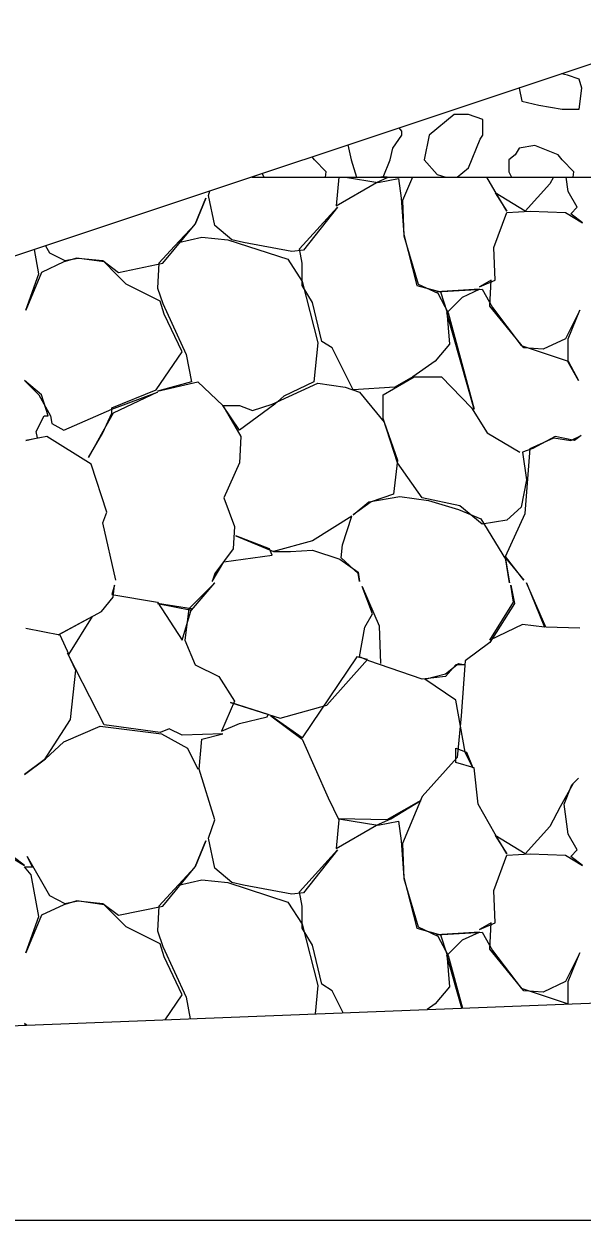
# Model space of a CAD drawing. Extents: x -26 to 4781, y -31 to 24738.
# Drawn here: x 2240.51 to 2244.79, y 8000 to 8009.17 of the extents above; entities that cross this region are included whole.
import ezdxf

# ---------------------------------------------------------------- set-up
doc = ezdxf.new("R2010")
doc.units = 0
for name, color, linetype in [('DESIGN - SHEET - Light Grid', 7, 'Continuous'), ('DESIGN - TRANSPORTATION - Proposed Layout Patterning', 7, 'Continuous'), ('DESIGN - TYPICAL - Finished Grade and Subgrade', 7, 'Continuous'), ('GEOTECHNICAL – SCRATCH – Level 1', 7, 'Continuous'), ('SURVEY - GROUND - Top of Ground', 7, 'Continuous')]:
    doc.layers.add(name, color=color, linetype=linetype)

msp = doc.modelspace()

# ---------------------------------------------------------------- linework, layer by layer
at = {"layer": 'DESIGN - SHEET - Light Grid'}
msp.add_line((2000, 8000), (2300, 8000), dxfattribs=at)
at = {"layer": 'DESIGN - TRANSPORTATION - Proposed Layout Patterning'}
for p, q in [((2243.8073, 8008.4806), (2243.6173, 8008.3206)), ((2242.3344, 8008.0262), (2242.3476, 8008))]:
    msp.add_line(p, q, dxfattribs=at)
for points in [[(2244.3121, 8008.6855), (2244.3073, 8008.6806), (2244.3273, 8008.5806), (2244.4573, 8008.5506), (2244.6373, 8008.5206), (2244.7673, 8008.5206), (2244.7873, 8008.6806), (2244.7673, 8008.7506)], [(2244.7673, 8008.7506), (2244.6773, 8008.7806), (2244.6327, 8008.7923)], [(2244.0273, 8008.3206), (2244.0273, 8008.4406), (2243.9173, 8008.4806), (2243.8073, 8008.4806)], [(2243.4073, 8008.3206), (2243.4073, 8008.3506), (2243.3873, 8008.3772)], [(2243.265, 8008), (2243.3173, 8008.1306), (2243.3373, 8008.2206), (2243.4073, 8008.3206)], [(2243.6173, 8008.3206), (2243.5773, 8008.1306), (2243.6773, 8008.0206), (2243.7442, 8008)], [(2243.831, 8008), (2243.9173, 8008.0706), (2244.0073, 8008.2906), (2244.0273, 8008.3206)], [(2242.993, 8008.2458), (2243.0173, 8008.1306), (2243.0585, 8008)], [(2244.6073, 8008.1706), (2244.4273, 8008.2406), (2244.3073, 8008.2206), (2244.2773, 8008.1706), (2244.2273, 8008.1306), (2244.2273, 8008.0406), (2244.2476, 8008)], [(2242.8218, 8008), (2242.8273, 8008.0406), (2242.7373, 8008.1306), (2242.7193, 8008.1545)], [(2244.7218, 8008), (2244.7273, 8008.0406), (2244.6373, 8008.1306), (2244.6073, 8008.1706)], [(2242.9748, 8008), (2243.2225, 8007.9587), (2243.3825, 8007.9887), (2243.4025, 8007.8387), (2243.4225, 8007.5587), (2243.5225, 8007.1687), (2243.7025, 8007.1187), (2243.7525, 8006.9687), (2243.7725, 8006.7187), (2243.6625, 8006.5887), (2243.4925, 8006.4687), (2243.3525, 8006.3887), (2243.0325, 8006.3687), (2242.8725, 8006.6887), (2242.7925, 8006.7387), (2242.7225, 8007.0387), (2242.6425, 8007.1687), (2242.6425, 8007.3387), (2242.6225, 8007.4487), (2242.9125, 8007.7687), (2242.6525, 8007.4387), (2242.5625, 8007.4287), (2242.1925, 8007.4987), (2242.1025, 8007.5187), (2241.9725, 8007.6287), (2241.9225, 8007.8587), (2241.9347, 8007.893)], [(2242.9219, 8008), (2242.9225, 8007.9987), (2242.9025, 8007.7787), (2243.2125, 8007.9587), (2243.3033, 8008)], [(2243.2947, 8008), (2243.2925, 8007.9987), (2243.2451, 8008)], [(2243.488, 8008), (2243.4125, 8007.8187), (2243.4225, 8007.5487), (2243.5325, 8007.1787), (2243.6825, 8007.1087), (2243.7625, 8006.9587), (2243.9625, 8006.2187), (2243.7525, 8006.9587), (2243.8725, 8007.0787), (2244.0025, 8007.1387), (2243.6725, 8007.1187), (2244.0225, 8007.1387), (2244.1025, 8006.9987), (2244.3225, 8006.7087), (2244.6825, 8006.5887), (2244.7625, 8006.4387), (2244.6825, 8006.5787), (2244.6825, 8006.7587), (2244.7725, 8006.9787), (2244.6625, 8006.7587), (2244.4925, 8006.6787), (2244.3425, 8006.6887), (2244.0825, 8007.0087), (2244.0925, 8007.2087), (2244.0025, 8007.1587), (2244.1225, 8007.2087), (2244.1125, 8007.4587), (2244.2125, 8007.7287), (2244.3925, 8007.7387), (2244.6625, 8007.7287), (2244.7925, 8007.6487), (2244.7025, 8007.7187), (2244.7525, 8007.7687), (2244.6825, 8007.8887), (2244.668, 8008)], [(2244.5698, 8008), (2244.5425, 8007.9487), (2244.3525, 8007.7387), (2244.1225, 8007.8787), (2244.2125, 8007.7387), (2244.1225, 8007.8887), (2244.0596, 8008)], [(2240.6722, 8007.4722), (2240.7025, 8007.4187), (2240.8225, 8007.3587), (2240.9225, 8007.3787), (2241.1125, 8007.3587), (2241.2325, 8007.2687), (2241.5725, 8007.3387), (2241.8225, 8007.6387), (2241.9025, 8007.8387), (2241.8225, 8007.6387), (2241.6625, 8007.4687), (2241.5425, 8007.3387), (2241.5325, 8007.1487), (2241.5725, 8007.0287), (2241.7525, 8006.6387), (2241.7925, 8006.4287), (2241.5325, 8006.3587), (2241.8425, 8006.4287), (2242.0325, 8006.2487), (2242.1725, 8006.0087), (2242.1625, 8005.8087), (2242.0425, 8005.5387), (2242.1225, 8005.3187), (2242.1125, 8005.1487), (2241.9725, 8004.9587), (2241.9525, 8004.8987), (2242.0425, 8005.0487), (2242.4125, 8005.0987), (2242.3925, 8005.1487), (2242.1325, 8005.2487), (2242.4225, 8005.1287), (2242.5525, 8005.1287), (2242.7225, 8005.1387), (2242.9325, 8005.0687), (2243.0725, 8004.9687), (2243.0825, 8004.8987), (2243.0725, 8004.9587), (2242.9425, 8005.0787), (2242.9525, 8005.1787), (2243.0225, 8005.3987), (2242.7225, 8005.2087), (2242.4225, 8005.1287)], [(2241.6925, 8007.4987), (2241.8725, 8007.5387), (2242.0725, 8007.5187), (2242.5325, 8007.3687), (2242.6425, 8007.1987), (2242.7625, 8006.7287), (2242.7325, 8006.4287), (2242.5025, 8006.3187), (2242.4325, 8006.2587), (2242.1625, 8006.0587), (2242.0325, 8006.2487), (2242.1625, 8006.2487), (2242.2625, 8006.2087), (2242.4125, 8006.2587), (2242.7625, 8006.4187), (2242.9725, 8006.3887), (2243.0825, 8006.3487), (2243.2725, 8006.1187), (2243.3725, 8005.8287), (2243.3425, 8005.5687), (2243.1725, 8005.5087), (2243.0325, 8005.4087), (2243.1525, 8005.5087), (2243.3925, 8005.5487), (2243.6125, 8005.5187), (2243.8425, 8005.4487), (2244.0125, 8005.3787), (2244.2025, 8005.0687), (2244.2325, 8004.8887), (2244.2025, 8005.0787), (2244.3425, 8004.9087), (2244.2025, 8005.0887), (2244.3525, 8005.4187), (2244.3925, 8005.9187), (2244.5725, 8005.9987), (2244.7025, 8005.9787), (2244.7825, 8006.0187), (2244.7325, 8005.9787), (2244.5825, 8006.0087), (2244.4125, 8005.9187), (2244.3325, 8005.8887), (2244.3625, 8005.6787), (2244.3225, 8005.4687), (2244.2125, 8005.3687), (2244.0225, 8005.3387), (2243.8525, 8005.4787), (2243.5625, 8005.5387), (2243.3725, 8005.8087), (2243.2625, 8006.1487), (2243.2625, 8006.3287), (2243.5025, 8006.4687), (2243.7125, 8006.4687), (2243.9425, 8006.2287), (2244.0625, 8006.0387), (2244.3125, 8005.8887)], [(2241.2125, 8004.9087), (2241.1125, 8005.3487), (2241.1425, 8005.4287), (2241.0225, 8005.7987), (2240.6825, 8006.0087), (2240.5225, 8005.9787), (2240.6125, 8005.9987), (2240.6025, 8006.0487), (2240.6625, 8006.1687), (2240.6925, 8006.1687), (2240.6425, 8006.3287), (2240.5125, 8006.4387), (2240.6225, 8006.3287), (2240.7125, 8006.1687), (2240.7225, 8006.1087), (2240.8125, 8006.0587), (2241.1825, 8006.2187), (2241.5325, 8006.3487), (2241.1925, 8006.1887), (2241.1125, 8006.0487), (2241.0025, 8005.8487), (2241.1125, 8006.0387), (2241.1825, 8006.1887), (2241.1825, 8006.2287), (2241.5225, 8006.3687), (2241.7225, 8006.6587), (2241.5825, 8006.9487), (2241.5525, 8007.0487), (2241.2925, 8007.1787), (2241.2125, 8007.2587), (2241.1225, 8007.3487), (2240.9125, 8007.3787), (2240.8125, 8007.3487), (2240.6425, 8007.2687), (2240.5225, 8006.9787), (2240.6225, 8007.2587), (2240.5877, 8007.444)], [(2240.5225, 8004.5387), (2240.7825, 8004.4887), (2240.8525, 8004.3387), (2241.0325, 8004.6287), (2240.7725, 8004.4887), (2241.1025, 8004.6687), (2241.1925, 8004.7787), (2241.2025, 8004.8687), (2241.1825, 8004.7987), (2241.5325, 8004.7387), (2241.7225, 8004.4487), (2241.7925, 8004.6887), (2241.5325, 8004.7287), (2241.7925, 8004.6787), (2241.9725, 8004.8887), (2241.7725, 8004.6887), (2241.7425, 8004.4487), (2241.8225, 8004.2587), (2242.0025, 8004.1687), (2242.1225, 8003.9787), (2242.0225, 8003.7487), (2242.1625, 8003.8087), (2242.3725, 8003.8587), (2242.3825, 8003.8787), (2242.0925, 8003.9687), (2242.4725, 8003.8487), (2242.8325, 8003.9487), (2243.1425, 8004.2987), (2243.0625, 8004.3187), (2242.6425, 8003.6987), (2242.4025, 8003.8687), (2242.6425, 8003.6887), (2242.8425, 8003.2387), (2242.9225, 8003.0687), (2242.9025, 8002.8487), (2243.2125, 8003.0287), (2243.3225, 8003.0787), (2243.5525, 8003.2187), (2243.2925, 8003.0687), (2242.9225, 8003.0787), (2243.2225, 8003.0287), (2243.3825, 8003.0587), (2243.4025, 8002.9087), (2243.4225, 8002.6287), (2243.5225, 8002.2387), (2243.7025, 8002.1887), (2243.7525, 8002.0387), (2243.7725, 8001.7887), (2243.6625, 8001.6587), (2243.6011, 8001.6154)], [(2244.7725, 8004.5387), (2244.5125, 8004.5487), (2244.3625, 8004.8887), (2244.5025, 8004.5487), (2244.3325, 8004.5687), (2244.0825, 8004.4487), (2244.2625, 8004.7387), (2244.2425, 8004.8687), (2244.2725, 8004.7287), (2244.0825, 8004.4287), (2243.8925, 8004.2887), (2243.8625, 8003.8687), (2243.8325, 8003.5487), (2243.5625, 8003.2487), (2243.4125, 8002.8887), (2243.4225, 8002.6187), (2243.5325, 8002.2487), (2243.6825, 8002.1787), (2243.7625, 8002.0287), (2243.8713, 8001.626)], [(2244.6825, 8001.6577), (2244.6825, 8001.8287), (2244.7725, 8002.0487), (2244.6625, 8001.8287), (2244.4925, 8001.7487), (2244.3425, 8001.7587), (2244.0825, 8002.0787), (2244.0925, 8002.2787), (2244.0025, 8002.2287), (2244.1225, 8002.2787), (2244.1125, 8002.5287), (2244.2125, 8002.7987), (2244.3925, 8002.8087), (2244.6625, 8002.7987), (2244.7925, 8002.7187), (2244.7025, 8002.7887), (2244.7525, 8002.8387), (2244.6825, 8002.9587), (2244.6525, 8003.1887), (2244.7125, 8003.3387), (2244.7625, 8003.3887), (2244.7225, 8003.3487), (2244.6225, 8003.1687), (2244.5425, 8003.0187), (2244.3525, 8002.8087), (2244.1225, 8002.9487), (2244.2125, 8002.8087), (2244.1225, 8002.9587), (2243.9925, 8003.1887), (2243.9625, 8003.4687), (2243.8225, 8003.5087), (2243.8225, 8003.6187), (2243.9025, 8003.5887), (2243.9525, 8003.4687), (2243.8925, 8003.5887), (2243.8225, 8003.9887), (2243.5825, 8004.1487), (2243.7425, 8004.1887), (2243.8425, 8004.2687), (2243.8925, 8004.2587), (2243.8225, 8004.2587), (2243.7425, 8004.1687), (2243.5625, 8004.1487), (2243.1525, 8004.2887), (2243.0825, 8004.3187), (2243.1225, 8004.5487), (2243.1825, 8004.6487), (2243.1025, 8004.8587), (2243.2325, 8004.5587), (2243.2425, 8004.2687)], [(2242.9568, 8001.5902), (2242.8725, 8001.7587), (2242.7925, 8001.8087), (2242.7225, 8002.1087), (2242.6425, 8002.2387), (2242.6425, 8002.4087), (2242.6225, 8002.5187), (2242.9125, 8002.8387), (2242.6525, 8002.5087), (2242.5625, 8002.4987), (2242.1925, 8002.5687), (2242.1025, 8002.5887), (2241.9725, 8002.6987), (2241.9225, 8002.9287), (2241.9725, 8003.0687), (2241.8525, 8003.4587), (2241.8725, 8003.6887), (2242.0325, 8003.7287), (2241.7225, 8003.7187), (2241.6225, 8003.7687), (2241.5525, 8003.7387), (2241.1225, 8003.7987), (2240.9025, 8004.2287), (2240.8425, 8004.3487), (2240.9025, 8004.2187), (2240.8625, 8003.8387), (2240.6625, 8003.5287), (2240.5125, 8003.4187), (2240.6725, 8003.5387), (2240.8125, 8003.6687), (2241.0925, 8003.7887), (2241.5625, 8003.7287), (2241.7625, 8003.6187), (2241.8425, 8003.4587)], [(2241.5901, 8001.5367), (2241.7225, 8001.7287), (2241.5825, 8002.0187), (2241.5525, 8002.1187), (2241.2925, 8002.2487), (2241.2125, 8002.3287), (2241.1225, 8002.4187), (2240.9125, 8002.4487), (2240.8125, 8002.4187), (2240.6425, 8002.3387), (2240.5225, 8002.0487), (2240.6225, 8002.3287), (2240.5625, 8002.6487), (2240.5125, 8002.7087), (2240.5725, 8002.7087), (2240.5325, 8002.7887), (2240.7025, 8002.4887), (2240.8225, 8002.4287), (2240.9225, 8002.4487), (2241.1125, 8002.4287), (2241.2325, 8002.3387), (2241.5725, 8002.4087), (2241.8225, 8002.7087), (2241.9025, 8002.9087), (2241.8225, 8002.7087), (2241.6625, 8002.5387), (2241.5425, 8002.4087), (2241.5325, 8002.2187), (2241.5725, 8002.0987), (2241.7525, 8001.7087), (2241.7838, 8001.5443)], [(2240.3825, 8002.7987), (2240.5125, 8002.7187), (2240.4225, 8002.7887)], [(2241.6925, 8002.5687), (2241.8725, 8002.6087), (2242.0725, 8002.5887), (2242.5325, 8002.4387), (2242.6425, 8002.2687), (2242.7625, 8001.7987), (2242.7408, 8001.5817)], [(2243.8668, 8001.6258), (2243.7525, 8002.0287), (2243.8725, 8002.1487), (2244.0025, 8002.2087), (2243.6725, 8002.1887), (2244.0225, 8002.2087), (2244.1025, 8002.0687), (2244.3225, 8001.7787), (2244.6825, 8001.6587), (2244.683, 8001.6577)], [(2240.5285, 8001.4952), (2240.5125, 8001.5087), (2240.5261, 8001.4951)]]:
    msp.add_lwpolyline(points, dxfattribs=at)
at = {"layer": 'DESIGN - TYPICAL - Finished Grade and Subgrade'}
msp.add_line((2270.5196, 8017.4213), (2221.2388, 8000.9944), dxfattribs=at)
at = {"layer": 'GEOTECHNICAL – SCRATCH – Level 1'}
msp.add_line((2242.2557, 8008), (2321.5449, 8008), dxfattribs=at)
at = {"layer": 'SURVEY - GROUND - Top of Ground'}
msp.add_lwpolyline([(2219.9239, 8000.9632), (2221.9758, 8001.0118), (2231.6697, 8001.1983), (2234.3097, 8001.2519), (2246.0221, 8001.7101), (2246.5796, 8001.7367), (2247.4312, 8001.7707), (2254.559, 8002.1447), (2258.8107, 8002.4099), (2260.8394, 8002.5855), (2262.5701, 8002.6746), (2267.7738, 8002.9579), (2273.7743, 8003.4043), (2277.5887, 8003.6959), (2282.868, 8004.0017)], dxfattribs=at)

doc.saveas('drawing.dxf')
